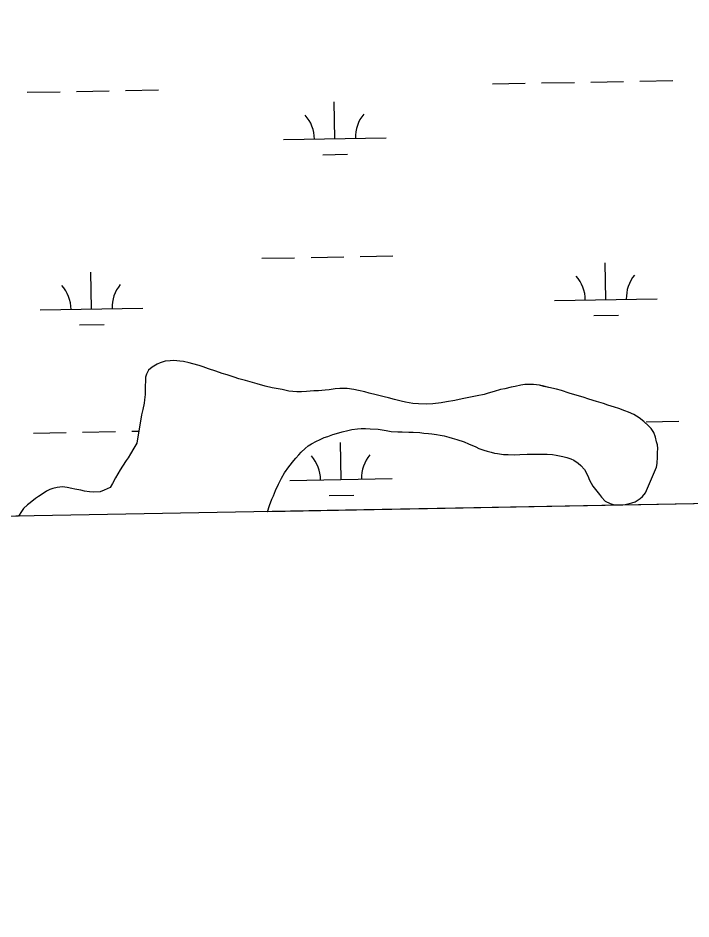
# Model space of a CAD drawing. Extents: x 3925854 to 3964121, y 224593 to 250589.
# Drawn here: x 3951736 to 3952393, y 230028 to 230907 of the extents above; entities that cross this region are included whole.
import ezdxf

# ---------------------------------------------------------------- set-up
doc = ezdxf.new("R2010")
doc.units = 0
for name, color, linetype in [('V-GRID-FRAM', 7, 'Continuous'), ('V-TOPO-SHOR', 7, 'Continuous'), ('V-WETL-SWMP', 7, 'Continuous')]:
    doc.layers.add(name, color=color, linetype=linetype)

msp = doc.modelspace()

# ---------------------------------------------------------------- linework, layer by layer
at = {"layer": 'V-GRID-FRAM'}
msp.add_lwpolyline([(3929791.517, 248207.597), (3961703.892, 248787.859), (3962042.387, 230608.264), (3930114.146, 230027.713), (3929791.517, 248207.597)], dxfattribs=at)
at = {"layer": 'V-TOPO-SHOR'}
for points in [[(3952353.935, 230506.503), (3952351.398, 230509.018), (3952346.91, 230513.274), (3952342.231, 230516.946), (3952336.967, 230520.227), (3952331.905, 230522.539), (3952328.208, 230523.882), (3952322.367, 230525.996), (3952318.087, 230527.143), (3952311.664, 230529.252), (3952307.382, 230530.788), (3952300.572, 230532.703), (3952293.177, 230535.197), (3952287.725, 230537.116), (3952279.554, 230539.414), (3952274.106, 230540.944), (3952266.514, 230543.439), (3952261.456, 230544.778), (3952254.064, 230546.494), (3952249.395, 230547.639), (3952244.92, 230548.788), (3952239.282, 230549.345), (3952235.784, 230549.331), (3952230.729, 230549.308), (3952226.846, 230548.708), (3952221.409, 230547.518), (3952217.331, 230546.918), (3952211.12, 230545.337), (3952207.04, 230544.542), (3952200.831, 230542.572), (3952194.812, 230540.991), (3952190.931, 230539.807), (3952184.135, 230538.224), (3952174.426, 230536.432), (3952169.572, 230535.439), (3952162.388, 230533.854), (3952154.425, 230532.459), (3952148.988, 230531.658), (3952140.828, 230530.653), (3952135.194, 230530.239), (3952126.836, 230530.591), (3952121.393, 230530.956), (3952114.196, 230532.285), (3952109.918, 230533.24), (3952103.692, 230534.767), (3952097.661, 230536.295), (3952093.575, 230537.444), (3952089.684, 230538.398), (3952085.792, 230539.355), (3952078.983, 230541.073), (3952074.7, 230542.415), (3952068.282, 230543.553), (3952064.004, 230544.508), (3952057.391, 230545.644), (3952050.2, 230545.614), (3952045.731, 230545.206), (3952039.905, 230544.209), (3952036.02, 230543.803), (3952029.415, 230543.191), (3952024.944, 230543.172), (3952017.561, 230542.752), (3952012.9, 230542.343), (3952008.235, 230542.322), (3952000.458, 230543.066), (3951994.04, 230544.399), (3951984.119, 230546.3), (3951977.504, 230547.825), (3951969.527, 230549.929), (3951964.858, 230551.268), (3951958.243, 230553.185), (3951951.626, 230555.1), (3951947.149, 230556.634), (3951940.143, 230558.936), (3951935.473, 230560.277), (3951929.049, 230562.581), (3951922.043, 230564.883), (3951916.787, 230566.61), (3951912.894, 230567.953), (3951906.865, 230569.483), (3951903.166, 230570.437), (3951897.72, 230571.775), (3951894.22, 230572.147), (3951888.191, 230572.899), (3951884.501, 230572.688), (3951879.839, 230572.086), (3951874.986, 230570.704), (3951871.883, 230569.329), (3951867.037, 230566.395), (3951863.357, 230563.269), (3951861.43, 230559.569), (3951860.666, 230556.456), (3951860.686, 230551.985), (3951860.312, 230548.679), (3951860.138, 230544.014), (3951860.156, 230539.545), (3951859.595, 230534.489), (3951859.22, 230531.183), (3951857.887, 230524.959), (3951856.55, 230519.901), (3951852.005, 230492.089)], [(3951987.468, 230446.032), (3951990.356, 230452.264), (3951993.245, 230458.107), (3951996.137, 230463.366), (3952000.391, 230469.02), (3952005.22, 230475.261), (3952007.35, 230477.601), (3952010.25, 230480.917), (3952012.378, 230483.26), (3952016.248, 230486.969), (3952019.345, 230489.703), (3952022.448, 230491.661), (3952027.295, 230494.012), (3952030.206, 230495.386), (3952034.861, 230497.545), (3952038.353, 230498.725), (3952043.397, 230500.691), (3952047.085, 230501.678), (3952052.326, 230503.255), (3952058.151, 230504.641), (3952062.034, 230505.436), (3952067.278, 230506.235), (3952070.969, 230506.446), (3952075.245, 230506.464), (3952079.911, 230506.29), (3952087.687, 230505.741), (3952095.271, 230504.606), (3952100.132, 230503.656), (3952106.743, 230503.296), (3952111.018, 230503.314), (3952117.434, 230502.759), (3952121.905, 230502.78), (3952128.125, 230502.417), (3952132.014, 230501.852), (3952136.874, 230501.483), (3952139.985, 230501.303), (3952144.652, 230500.74), (3952148.152, 230499.978), (3952151.849, 230499.216), (3952156.713, 230498.069), (3952159.826, 230497.113), (3952164.495, 230495.771), (3952171.501, 230493.469), (3952175.786, 230491.544), (3952182.796, 230488.466), (3952185.911, 230487.119), (3952190.777, 230485.39), (3952193.892, 230484.434), (3952197.783, 230483.283), (3952201.091, 230482.521), (3952204.202, 230481.951), (3952210.034, 230481.2), (3952214.313, 230481.024), (3952220.919, 230480.858), (3952225.972, 230481.073), (3952232.968, 230481.298), (3952236.855, 230481.509), (3952243.073, 230481.341), (3952246.96, 230481.358), (3952252.596, 230481.577), (3952257.65, 230481.21), (3952261.15, 230480.448), (3952267.765, 230479.117), (3952271.849, 230478.163), (3952275.742, 230477.014), (3952278.47, 230475.47), (3952282.759, 230472.574), (3952285.292, 230470.446), (3952289.003, 230466.38), (3952292.139, 230460.37), (3952293.906, 230456.102), (3952297.042, 230450.285), (3952299.776, 230446.992), (3952303.491, 230442.151), (3952305.639, 230439.439), (3952309.153, 230435.566), (3952313.829, 230433.254), (3952316.747, 230432.296), (3952321.607, 230431.927), (3952328.603, 230432.152), (3952335.204, 230433.932), (3952338.503, 230434.915), (3952343.154, 230438.046), (3952345.479, 230440), (3952348.377, 230443.705), (3952359.346, 230468.824), (3952359.719, 230472.322), (3952360.274, 230478.933), (3952360.255, 230483.014), (3952360.433, 230486.901), (3952360.224, 230490.399), (3952359.239, 230493.504), (3952358.248, 230497.971), (3952356.481, 230502.431), (3952353.935, 230506.503)], [(3951852.005, 230492.089), (3951849.109, 230487.413), (3951845.83, 230481.761), (3951843.709, 230477.866), (3951841.777, 230475.138), (3951838.109, 230469.68), (3951835.986, 230466.172), (3951833.477, 230462.274), (3951831.163, 230458.182), (3951828.271, 230452.729), (3951825.954, 230449.028), (3951820.331, 230446.281), (3951816.452, 230444.516), (3951809.456, 230444.291), (3951805.956, 230444.666), (3951801.094, 230445.227), (3951797.592, 230446.183), (3951791.757, 230447.324), (3951788.644, 230447.893), (3951784.169, 230449.04), (3951779.504, 230449.603), (3951774.259, 230448.997), (3951770.181, 230448.008), (3951767.076, 230446.828), (3951763.974, 230445.262), (3951760.681, 230442.915), (3951756.028, 230440.172), (3951753.121, 230438.216), (3951748.087, 230433.92), (3951745.568, 230431.966), (3951741.698, 230428.257), (3951739.572, 230425.527), (3951736.727, 230420.876)], [(3951979.607, 230425.293), (3951981.506, 230431.429), (3951983.812, 230437.465), (3951985.547, 230440.776), (3951987.468, 230446.032)]]:
    msp.add_lwpolyline(points, dxfattribs=at)
at = {"layer": 'V-WETL-SWMP'}
for p, q in [((3952343.007, 230845.524), (3952375.001, 230846.106)), ((3951841.181, 230836.4), (3951873.176, 230836.982)), ((3952199.03, 230842.907), (3952231.025, 230843.488)), ((3952247.022, 230843.779), (3952279.017, 230844.361)), ((3952295.014, 230844.652), (3952327.009, 230845.234)), ((3951745.197, 230834.654), (3951777.192, 230835.236)), ((3951793.189, 230835.527), (3951825.184, 230836.109)), ((3952045.386, 230789.362), (3952044.732, 230825.357)), ((3951995.395, 230788.453), (3952095.378, 230790.271)), ((3952033.669, 230773.716), (3952057.665, 230774.152)), ((3951974.089, 230672.615), (3952006.084, 230673.197)), ((3952022.081, 230673.488), (3952054.076, 230674.069)), ((3952070.073, 230674.36), (3952102.068, 230674.942)), ((3952309.722, 230632.28), (3952309.067, 230668.274)), ((3951807.897, 230623.155), (3951807.242, 230659.149)), ((3952259.73, 230631.371), (3952359.714, 230633.189)), ((3951757.905, 230622.246), (3951857.889, 230624.064)), ((3952298.004, 230616.634), (3952322, 230617.07)), ((3951796.179, 230607.509), (3951820.175, 230607.945)), ((3951888.192, 230572.899), (3951884.501, 230572.689)), ((3951894.22, 230572.148), (3951888.192, 230572.899)), ((3951867.037, 230566.394), (3951863.358, 230563.269)), ((3951871.883, 230569.33), (3951867.037, 230566.394)), ((3951874.986, 230570.704), (3951871.883, 230569.33)), ((3951879.839, 230572.086), (3951874.986, 230570.704)), ((3951884.501, 230572.689), (3951879.839, 230572.086)), ((3951897.72, 230571.774), (3951894.22, 230572.148)), ((3951903.167, 230570.437), (3951897.72, 230571.774)), ((3951906.864, 230569.482), (3951903.167, 230570.437)), ((3951912.895, 230567.953), (3951906.864, 230569.482)), ((3951916.788, 230566.609), (3951912.895, 230567.953)), ((3951922.043, 230564.883), (3951916.788, 230566.609)), ((3951929.049, 230562.581), (3951922.043, 230564.883)), ((3951861.43, 230559.568), (3951860.666, 230556.455)), ((3951860.666, 230556.455), (3951860.686, 230551.985)), ((3951863.358, 230563.269), (3951861.43, 230559.568)), ((3951935.473, 230560.277), (3951929.049, 230562.581)), ((3951940.143, 230558.936), (3951935.473, 230560.277)), ((3951947.149, 230556.634), (3951940.143, 230558.936)), ((3951951.626, 230555.099), (3951947.149, 230556.634)), ((3951860.311, 230548.68), (3951860.137, 230544.015)), ((3951860.686, 230551.985), (3951860.311, 230548.68)), ((3951958.242, 230553.184), (3951951.626, 230555.099)), ((3951964.858, 230551.269), (3951958.242, 230553.184)), ((3951969.528, 230549.929), (3951964.858, 230551.269)), ((3951977.505, 230547.826), (3951969.528, 230549.929)), ((3951984.119, 230546.3), (3951977.505, 230547.826)), ((3952217.331, 230546.919), (3952211.119, 230545.337)), ((3952221.409, 230547.519), (3952217.331, 230546.919)), ((3952226.846, 230548.709), (3952221.409, 230547.519)), ((3952230.73, 230549.309), (3952226.846, 230548.709)), ((3952235.783, 230549.331), (3952230.73, 230549.309)), ((3952239.281, 230549.346), (3952235.783, 230549.331)), ((3952244.92, 230548.787), (3952239.281, 230549.346)), ((3952249.395, 230547.64), (3952244.92, 230548.787)), ((3952254.064, 230546.494), (3952249.395, 230547.64)), ((3951860.156, 230539.545), (3951859.595, 230534.489)), ((3951860.137, 230544.015), (3951860.156, 230539.545)), ((3951994.039, 230544.399), (3951984.119, 230546.3)), ((3952000.458, 230543.066), (3951994.039, 230544.399)), ((3952008.235, 230542.323), (3952000.458, 230543.066)), ((3952012.899, 230542.343), (3952008.235, 230542.323)), ((3952017.562, 230542.752), (3952012.899, 230542.343)), ((3952024.945, 230543.172), (3952017.562, 230542.752)), ((3952029.415, 230543.191), (3952024.945, 230543.172)), ((3952036.02, 230543.803), (3952029.415, 230543.191)), ((3952039.905, 230544.209), (3952036.02, 230543.803)), ((3952045.731, 230545.205), (3952039.905, 230544.209)), ((3952050.2, 230545.613), (3952045.731, 230545.205)), ((3952057.39, 230545.645), (3952050.2, 230545.613)), ((3952064.003, 230544.507), (3952057.39, 230545.645)), ((3952068.283, 230543.554), (3952064.003, 230544.507)), ((3952074.701, 230542.415), (3952068.283, 230543.554)), ((3952078.982, 230541.074), (3952074.701, 230542.415)), ((3952085.792, 230539.354), (3952078.982, 230541.074)), ((3952089.683, 230538.399), (3952085.792, 230539.354)), ((3952093.574, 230537.444), (3952089.683, 230538.399)), ((3952184.135, 230538.224), (3952174.426, 230536.433)), ((3952190.931, 230539.808), (3952184.135, 230538.224)), ((3952194.812, 230540.991), (3952190.931, 230539.808)), ((3952200.83, 230542.572), (3952194.812, 230540.991)), ((3952207.041, 230544.542), (3952200.83, 230542.572)), ((3952211.119, 230545.337), (3952207.041, 230544.542)), ((3952261.456, 230544.777), (3952254.064, 230546.494)), ((3952266.515, 230543.439), (3952261.456, 230544.777)), ((3952274.105, 230540.945), (3952266.515, 230543.439)), ((3952279.554, 230539.414), (3952274.105, 230540.945)), ((3952287.726, 230537.117), (3952279.554, 230539.414)), ((3951859.221, 230531.184), (3951857.887, 230524.959)), ((3951859.595, 230534.489), (3951859.221, 230531.184)), ((3952097.66, 230536.296), (3952093.574, 230537.444)), ((3952103.691, 230534.767), (3952097.66, 230536.296)), ((3952109.917, 230533.239), (3952103.691, 230534.767)), ((3952114.197, 230532.286), (3952109.917, 230533.239)), ((3952121.393, 230530.957), (3952114.197, 230532.286)), ((3952126.836, 230530.591), (3952121.393, 230530.957)), ((3952135.195, 230530.239), (3952126.836, 230530.591)), ((3952140.829, 230530.652), (3952135.195, 230530.239)), ((3952148.987, 230531.659), (3952140.829, 230530.652)), ((3952154.425, 230532.46), (3952148.987, 230531.659)), ((3952162.388, 230533.854), (3952154.425, 230532.46)), ((3952169.571, 230535.44), (3952162.388, 230533.854)), ((3952174.426, 230536.433), (3952169.571, 230535.44)), ((3952293.176, 230535.197), (3952287.726, 230537.117)), ((3952300.572, 230532.703), (3952293.176, 230535.197)), ((3952307.382, 230530.788), (3952300.572, 230532.703)), ((3952311.664, 230529.252), (3952307.382, 230530.788)), ((3952318.087, 230527.142), (3952311.664, 230529.252)), ((3951857.887, 230524.959), (3951856.549, 230519.9)), ((3952322.368, 230525.995), (3952318.087, 230527.142)), ((3952328.207, 230523.882), (3952322.368, 230525.995)), ((3952331.905, 230522.538), (3952328.207, 230523.882)), ((3952336.968, 230520.227), (3952331.905, 230522.538)), ((3952342.23, 230516.946), (3952336.968, 230520.227)), ((3951856.549, 230519.9), (3951852.005, 230492.089)), ((3952346.91, 230513.274), (3952342.23, 230516.946)), ((3952351.398, 230509.018), (3952346.91, 230513.274)), ((3952349.055, 230512.904), (3952381.049, 230513.486)), ((3951751.245, 230502.034), (3951783.24, 230502.616)), ((3951799.237, 230502.907), (3951831.232, 230503.489)), ((3951847.23, 230503.78), (3951853.935, 230503.902)), ((3952047.086, 230501.678), (3952052.326, 230503.255)), ((3952052.326, 230503.255), (3952058.15, 230504.641)), ((3952058.15, 230504.641), (3952062.034, 230505.435)), ((3952062.034, 230505.435), (3952067.278, 230506.235)), ((3952067.278, 230506.235), (3952070.969, 230506.445)), ((3952070.969, 230506.445), (3952075.245, 230506.464)), ((3952075.245, 230506.464), (3952079.91, 230506.29)), ((3952079.91, 230506.29), (3952087.686, 230505.74)), ((3952087.686, 230505.74), (3952095.271, 230504.607)), ((3952095.271, 230504.607), (3952100.133, 230503.656)), ((3952100.133, 230503.656), (3952106.743, 230503.296)), ((3952106.743, 230503.296), (3952111.018, 230503.315)), ((3952111.018, 230503.315), (3952117.434, 230502.759)), ((3952117.434, 230502.759), (3952121.904, 230502.779)), ((3952121.904, 230502.779), (3952128.124, 230502.417)), ((3952353.936, 230506.502), (3952351.398, 230509.018)), ((3952356.48, 230502.432), (3952353.936, 230506.502)), ((3952022.447, 230491.66), (3952027.296, 230494.013)), ((3952027.296, 230494.013), (3952030.205, 230495.386)), ((3952030.205, 230495.386), (3952034.86, 230497.544)), ((3952034.86, 230497.544), (3952038.353, 230498.725)), ((3952038.353, 230498.725), (3952043.397, 230500.69)), ((3952043.397, 230500.69), (3952047.086, 230501.678)), ((3952128.124, 230502.417), (3952132.014, 230501.851)), ((3952132.014, 230501.851), (3952136.874, 230501.483)), ((3952136.874, 230501.483), (3952139.984, 230501.302)), ((3952139.984, 230501.302), (3952144.651, 230500.739)), ((3952144.651, 230500.739), (3952148.152, 230499.977)), ((3952148.152, 230499.977), (3952151.848, 230499.216)), ((3952151.848, 230499.216), (3952156.712, 230498.07)), ((3952156.712, 230498.07), (3952159.825, 230497.112)), ((3952159.825, 230497.112), (3952164.496, 230495.772)), ((3952164.496, 230495.772), (3952171.502, 230493.47)), ((3952358.248, 230497.97), (3952356.48, 230502.432)), ((3952359.239, 230493.504), (3952358.248, 230497.97)), ((3951849.11, 230487.413), (3951845.83, 230481.762)), ((3951852.005, 230492.089), (3951849.11, 230487.413)), ((3952012.377, 230483.26), (3952016.248, 230486.969)), ((3952016.248, 230486.969), (3952019.346, 230489.703)), ((3952019.346, 230489.703), (3952022.447, 230491.66)), ((3952051.434, 230456.742), (3952050.78, 230492.736)), ((3952171.502, 230493.47), (3952175.786, 230491.545)), ((3952175.786, 230491.545), (3952182.796, 230488.466)), ((3952182.796, 230488.466), (3952185.911, 230487.119)), ((3952185.911, 230487.119), (3952190.777, 230485.391)), ((3952190.777, 230485.391), (3952193.891, 230484.433)), ((3952360.224, 230490.399), (3952359.239, 230493.504)), ((3952360.434, 230486.901), (3952360.224, 230490.399)), ((3952360.256, 230483.014), (3952360.434, 230486.901)), ((3951843.709, 230477.866), (3951841.777, 230475.137)), ((3951845.83, 230481.762), (3951843.709, 230477.866)), ((3952005.221, 230475.26), (3952007.349, 230477.602)), ((3952007.349, 230477.602), (3952010.25, 230480.918)), ((3952010.25, 230480.918), (3952012.377, 230483.26)), ((3952193.891, 230484.433), (3952197.783, 230483.283)), ((3952197.783, 230483.283), (3952201.09, 230482.52)), ((3952201.09, 230482.52), (3952204.202, 230481.951)), ((3952204.202, 230481.951), (3952210.035, 230481.199)), ((3952210.035, 230481.199), (3952214.312, 230481.023)), ((3952214.312, 230481.023), (3952220.92, 230480.857)), ((3952220.92, 230480.857), (3952225.972, 230481.073)), ((3952225.972, 230481.073), (3952232.968, 230481.298)), ((3952232.968, 230481.298), (3952236.854, 230481.509)), ((3952236.854, 230481.509), (3952243.073, 230481.341)), ((3952243.073, 230481.341), (3952246.96, 230481.358)), ((3952246.96, 230481.358), (3952252.595, 230481.577)), ((3952252.595, 230481.577), (3952257.65, 230481.21)), ((3952257.65, 230481.21), (3952261.151, 230480.448)), ((3952261.151, 230480.448), (3952267.765, 230479.116)), ((3952267.765, 230479.116), (3952271.85, 230478.162)), ((3952271.85, 230478.162), (3952275.742, 230477.013)), ((3952275.742, 230477.013), (3952278.47, 230475.47)), ((3952359.719, 230472.322), (3952360.274, 230478.933)), ((3952360.274, 230478.933), (3952360.256, 230483.014)), ((3951838.109, 230469.68), (3951835.986, 230466.172)), ((3951841.777, 230475.137), (3951838.109, 230469.68)), ((3951996.138, 230463.366), (3952000.39, 230469.021)), ((3952000.39, 230469.021), (3952005.221, 230475.26)), ((3952278.47, 230475.47), (3952282.758, 230472.573)), ((3952282.758, 230472.573), (3952285.293, 230470.446)), ((3952285.293, 230470.446), (3952289.003, 230466.381)), ((3952348.377, 230443.705), (3952359.346, 230468.823)), ((3952359.346, 230468.823), (3952359.719, 230472.322)), ((3951833.476, 230462.275), (3951831.162, 230458.183)), ((3951835.986, 230466.172), (3951833.476, 230462.275)), ((3951993.246, 230458.106), (3951996.138, 230463.366)), ((3952289.003, 230466.381), (3952292.139, 230460.37)), ((3952292.139, 230460.37), (3952293.906, 230456.102)), ((3951828.27, 230452.729), (3951825.954, 230449.027)), ((3951831.162, 230458.183), (3951828.27, 230452.729)), ((3951987.468, 230446.032), (3951990.356, 230452.264)), ((3951990.356, 230452.264), (3951993.246, 230458.106)), ((3952001.443, 230455.833), (3952101.426, 230457.651)), ((3952293.906, 230456.102), (3952297.041, 230450.285)), ((3952297.041, 230450.285), (3952299.776, 230446.993)), ((3951760.68, 230442.914), (3951756.028, 230440.173)), ((3951763.974, 230445.261), (3951760.68, 230442.914)), ((3951767.077, 230446.829), (3951763.974, 230445.261)), ((3951770.181, 230448.008), (3951767.077, 230446.829)), ((3951774.258, 230448.998), (3951770.181, 230448.008)), ((3951779.503, 230449.603), (3951774.258, 230448.998)), ((3951784.17, 230449.04), (3951779.503, 230449.603)), ((3951788.645, 230447.894), (3951784.17, 230449.04)), ((3951791.757, 230447.324), (3951788.645, 230447.894)), ((3951797.592, 230446.183), (3951791.757, 230447.324)), ((3951801.094, 230445.227), (3951797.592, 230446.183)), ((3951805.955, 230444.665), (3951801.094, 230445.227)), ((3951809.455, 230444.291), (3951805.955, 230444.665)), ((3951816.451, 230444.516), (3951809.455, 230444.291)), ((3951820.33, 230446.281), (3951816.451, 230444.516)), ((3951825.954, 230449.027), (3951820.33, 230446.281)), ((3951985.547, 230440.776), (3951987.468, 230446.032)), ((3952039.717, 230441.096), (3952063.713, 230441.532)), ((3952299.776, 230446.993), (3952303.49, 230442.15)), ((3952303.49, 230442.15), (3952305.639, 230439.439)), ((3952345.478, 230440), (3952348.377, 230443.705)), ((3951748.087, 230433.92), (3951745.569, 230431.966)), ((3951753.121, 230438.217), (3951748.087, 230433.92)), ((3951756.028, 230440.173), (3951753.121, 230438.217)), ((3952569.518, 230436.019), (3951979.606, 230425.293)), ((3951981.506, 230431.43), (3951983.812, 230437.465)), ((3951983.812, 230437.465), (3951985.547, 230440.776)), ((3952305.639, 230439.439), (3952309.154, 230435.567)), ((3952309.154, 230435.567), (3952313.828, 230433.255)), ((3952313.828, 230433.255), (3952316.748, 230432.296)), ((3952316.748, 230432.296), (3952321.608, 230431.928)), ((3952328.603, 230432.153), (3952335.203, 230433.931)), ((3952335.203, 230433.931), (3952338.503, 230434.916)), ((3952338.503, 230434.916), (3952343.154, 230438.046)), ((3952343.154, 230438.046), (3952345.478, 230440)), ((3951739.572, 230425.526), (3951736.727, 230420.876)), ((3951741.698, 230428.256), (3951739.572, 230425.526)), ((3951745.569, 230431.966), (3951741.698, 230428.256)), ((3951979.606, 230425.293), (3951981.506, 230431.43)), ((3952321.608, 230431.928), (3952328.603, 230432.153)), ((3951736.727, 230420.876), (3951408.843, 230414.914))]:
    msp.add_line(p, q, dxfattribs=at)
for centre, start, end in [((3951990.144, 230788.833), 0.269879, 41.813537), ((3952100.612, 230790.841), 140.269876, 181.813534), ((3952254.479, 230631.751), 0.269879, 41.813537), ((3952364.947, 230633.759), 140.269876, 181.813534), ((3951752.654, 230622.626), 0.269879, 41.813537), ((3951863.122, 230624.634), 140.269876, 181.813534), ((3951996.192, 230456.213), 0.269879, 41.813537), ((3952106.66, 230458.221), 140.269876, 181.813534)]:
    msp.add_arc(centre, 35.246, start, end, dxfattribs=at)

doc.saveas('drawing.dxf')
